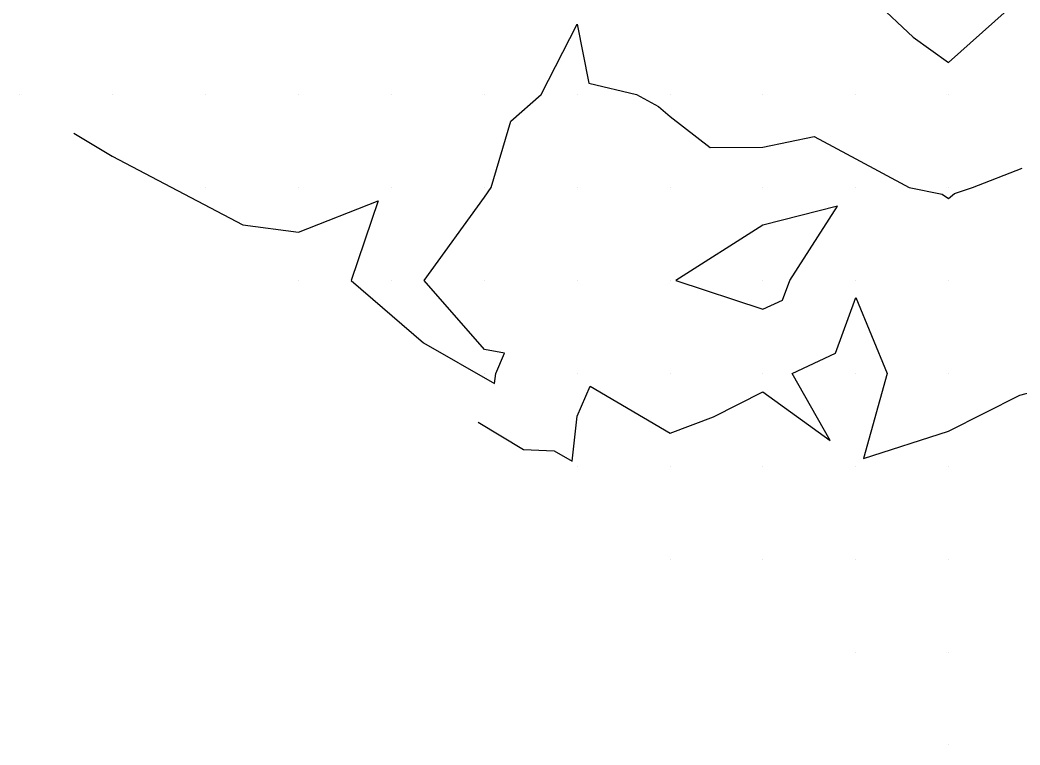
# Model space of a CAD drawing. Extents: x 2188792 to 2191981, y 386090 to 389710.
# Drawn here: x 2188960 to 2189067.7, y 386310 to 386388 of the extents above; entities that cross this region are included whole.
import ezdxf

# ---------------------------------------------------------------- set-up
doc = ezdxf.new("R2010")
doc.units = 0
for name, color, linetype in [('DTM Contours Major', 7, 'Continuous'), ('DTM Contours Minor', 7, 'Continuous'), ('Exist DTM QL2 LIDAR Elevation Point', 7, 'Continuous')]:
    doc.layers.add(name, color=color, linetype=linetype)

msp = doc.modelspace()

# ---------------------------------------------------------------- linework, layer by layer
at = {"layer": 'DTM Contours Major'}
for points in [[(2188965.77, 386375.84), (2188969.87, 386373.38), (2188983.97, 386365.98), (2188989.97, 386365.18), (2188998.53, 386368.55), (2188995.64, 386359.98), (2189003.41, 386353.26), (2189011.07, 386348.88), (2189011.19, 386349.98), (2189012.13, 386352.15), (2189009.97, 386352.55), (2189003.47, 386359.98), (2189009.97, 386368.96), (2189010.72, 386369.98), (2189012.83, 386377.12), (2189016.08, 386379.99), (2189019.97, 386387.57), (2189021.21, 386381.23), (2189026.36, 386379.99), (2189028.71, 386378.73), (2189029.97, 386377.62), (2189034.29, 386374.31), (2189039.97, 386374.34), (2189045.47, 386375.49), (2189049.97, 386373.07), (2189055.73, 386369.98), (2189059.28, 386369.29), (2189059.97, 386368.82), (2189060.61, 386369.34), (2189062.55, 386369.98), (2189067.89, 386372.07)], [(2189042.09, 386357.86), (2189042.86, 386359.98), (2189047.99, 386368), (2189039.97, 386365.94), (2189030.59, 386359.98), (2189039.97, 386356.88), (2189042.09, 386357.86)]]:
    msp.add_lwpolyline(points, dxfattribs=at)
at = {"layer": 'DTM Contours Minor'}
for points in [[(2189052.1, 386389.99), (2189056.16, 386386.18), (2189059.97, 386383.46), (2189067.27, 386389.99)], [(2189009.3, 386344.74), (2189014.2, 386341.8), (2189017.47, 386341.64), (2189019.42, 386340.53), (2189019.97, 386345.39), (2189021.36, 386348.59), (2189029.97, 386343.56), (2189034.66, 386345.29), (2189039.97, 386348), (2189047.2, 386342.75), (2189043.11, 386349.98), (2189047.8, 386352.16), (2189049.97, 386358.17), (2189053.36, 386349.98), (2189050.8, 386340.81), (2189059.97, 386343.77), (2189067.62, 386347.63), (2189069.97, 386348.25)]]:
    msp.add_lwpolyline(points, dxfattribs=at)
at = {"layer": 'Exist DTM QL2 LIDAR Elevation Point'}
for p, q in [((2188959.96, 386379.99), (2188959.96, 386379.99)), ((2188969.96, 386379.99), (2188969.96, 386379.99)), ((2188979.96, 386379.99), (2188979.96, 386379.99)), ((2188989.97, 386379.99), (2188989.97, 386379.99)), ((2188999.97, 386379.99), (2188999.97, 386379.99)), ((2189009.97, 386379.99), (2189009.97, 386379.99)), ((2189019.97, 386379.99), (2189019.97, 386379.99)), ((2189029.97, 386379.99), (2189029.97, 386379.99)), ((2189039.97, 386379.99), (2189039.97, 386379.99)), ((2189049.97, 386379.99), (2189049.97, 386379.99)), ((2189059.97, 386379.99), (2189059.97, 386379.99)), ((2188979.96, 386369.98), (2188979.96, 386369.98)), ((2188989.97, 386369.98), (2188989.97, 386369.98)), ((2188999.97, 386369.98), (2188999.97, 386369.98)), ((2189009.97, 386369.98), (2189009.97, 386369.98)), ((2189019.97, 386369.98), (2189019.97, 386369.98)), ((2189029.97, 386369.98), (2189029.97, 386369.98)), ((2189039.97, 386369.98), (2189039.97, 386369.98)), ((2189049.97, 386369.98), (2189049.97, 386369.98)), ((2189059.97, 386369.98), (2189059.97, 386369.98)), ((2188989.97, 386359.98), (2188989.97, 386359.98)), ((2188999.97, 386359.98), (2188999.97, 386359.98)), ((2189009.97, 386359.98), (2189009.97, 386359.98)), ((2189019.97, 386359.98), (2189019.97, 386359.98)), ((2189029.97, 386359.98), (2189029.97, 386359.98)), ((2189039.97, 386359.98), (2189039.97, 386359.98)), ((2189049.97, 386359.98), (2189049.97, 386359.98)), ((2189059.97, 386359.98), (2189059.97, 386359.98)), ((2189009.97, 386349.98), (2189009.97, 386349.98)), ((2189019.97, 386349.98), (2189019.97, 386349.98)), ((2189029.97, 386349.98), (2189029.97, 386349.98)), ((2189039.97, 386349.98), (2189039.97, 386349.98)), ((2189049.97, 386349.98), (2189049.97, 386349.98)), ((2189059.97, 386349.98), (2189059.97, 386349.98)), ((2189019.97, 386339.98), (2189019.97, 386339.98)), ((2189029.97, 386339.98), (2189029.97, 386339.98)), ((2189039.97, 386339.98), (2189039.97, 386339.98)), ((2189049.97, 386339.98), (2189049.97, 386339.98)), ((2189059.97, 386339.98), (2189059.97, 386339.98)), ((2189029.97, 386329.98), (2189029.97, 386329.98)), ((2189039.97, 386329.98), (2189039.97, 386329.98)), ((2189049.97, 386329.98), (2189049.97, 386329.98)), ((2189059.97, 386329.98), (2189059.97, 386329.98)), ((2189049.97, 386319.98), (2189049.97, 386319.98)), ((2189059.97, 386319.98), (2189059.97, 386319.98)), ((2189059.97, 386309.98), (2189059.97, 386309.98))]:
    msp.add_line(p, q, dxfattribs=at)

doc.saveas('drawing.dxf')
